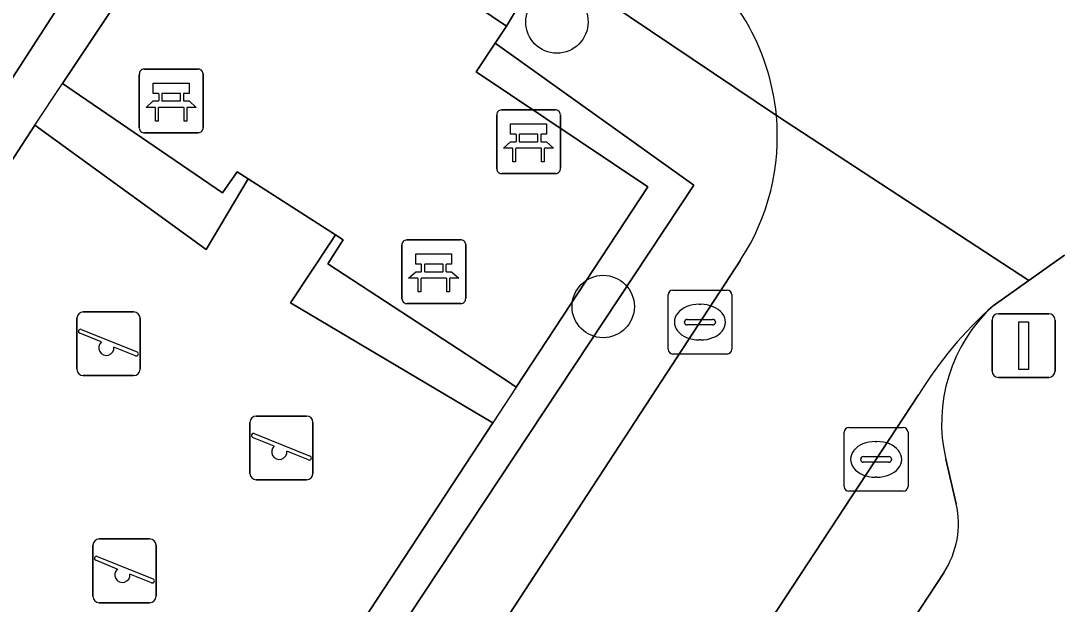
# Model space of a CAD drawing. Extents: x 159279 to 160377, y 384531 to 385888.
# Drawn here: x 160044.05 to 160060.32, y 384687.94 to 384697.08 of the extents above; entities that cross this region are included whole.
import ezdxf

# ---------------------------------------------------------------- set-up
doc = ezdxf.new("R2010")
doc.units = 0
for name, color, linetype in [('IMGEO_Bank', 7, 'Continuous'), ('IMGEO_Boom', 7, 'Continuous'), ('IMGEO_Groenvoorziening', 7, 'Continuous'), ('IMGEO_Haag', 7, 'Continuous'), ('IMGEO_Hek', 7, 'Continuous'), ('IMGEO_Kolk', 7, 'Continuous'), ('IMGEO_Lichtmast', 7, 'Continuous'), ('IMGEO_Parkeervlak_open', 7, 'Continuous'), ('IMGEO_Rijbaan_lokaal_open', 7, 'Continuous'), ('IMGEO_Speelvoorziening', 7, 'Continuous'), ('IMGEO_Terreindeel_open', 7, 'Continuous'), ('IMGEO_Voetpad_open', 7, 'Continuous')]:
    doc.layers.add(name, color=color, linetype=linetype)

msp = doc.modelspace()

# ---------------------------------------------------------------- linework, layer by layer
at = {"layer": 'IMGEO_Bank'}
for p, q in [((160045.908, 384695.403), (160045.908, 384696.244)), ((160045.908, 384696.244), (160045.908, 384695.403)), ((160045.983, 384696.328), (160046.824, 384696.328)), ((160046.824, 384696.328), (160045.983, 384696.328)), ((160046.908, 384696.253), (160046.908, 384695.412)), ((160046.908, 384695.412), (160046.908, 384696.253)), ((160046.217, 384695.834), (160046.217, 384695.94)), ((160046.261, 384695.94), (160046.261, 384695.834)), ((160046.549, 384695.946), (160046.267, 384695.946)), ((160046.555, 384695.834), (160046.555, 384695.94)), ((160046.599, 384695.94), (160046.599, 384695.834)), ((160046.605, 384695.726), (160046.212, 384695.726)), ((160046.267, 384695.828), (160046.549, 384695.828)), ((160051.514, 384694.762), (160051.514, 384695.603)), ((160051.514, 384695.603), (160051.514, 384694.762)), ((160051.589, 384695.687), (160052.43, 384695.687)), ((160052.43, 384695.687), (160051.589, 384695.687)), ((160052.514, 384695.612), (160052.514, 384694.771)), ((160052.514, 384694.771), (160052.514, 384695.612)), ((160046.833, 384695.328), (160045.992, 384695.328)), ((160045.992, 384695.328), (160046.833, 384695.328)), ((160051.823, 384695.193), (160051.823, 384695.299)), ((160051.867, 384695.299), (160051.867, 384695.193)), ((160052.155, 384695.305), (160051.873, 384695.305)), ((160052.161, 384695.193), (160052.161, 384695.299)), ((160052.205, 384695.299), (160052.205, 384695.193)), ((160052.211, 384695.085), (160051.818, 384695.085)), ((160051.873, 384695.187), (160052.155, 384695.187)), ((160052.439, 384694.687), (160051.598, 384694.687)), ((160051.598, 384694.687), (160052.439, 384694.687)), ((160050.103, 384693.649), (160050.944, 384693.649)), ((160050.944, 384693.649), (160050.103, 384693.649)), ((160050.028, 384692.724), (160050.028, 384693.565)), ((160050.028, 384693.565), (160050.028, 384692.724)), ((160051.028, 384693.574), (160051.028, 384692.733)), ((160051.028, 384692.733), (160051.028, 384693.574)), ((160050.337, 384693.155), (160050.337, 384693.261)), ((160050.381, 384693.261), (160050.381, 384693.155)), ((160050.669, 384693.267), (160050.387, 384693.267)), ((160050.675, 384693.155), (160050.675, 384693.261)), ((160050.719, 384693.261), (160050.719, 384693.155)), ((160050.387, 384693.149), (160050.669, 384693.149)), ((160050.725, 384693.047), (160050.332, 384693.047)), ((160050.953, 384692.649), (160050.112, 384692.649)), ((160050.112, 384692.649), (160050.953, 384692.649))]:
    msp.add_line(p, q, dxfattribs=at)
for points in [[(160046.211, 384695.946), (160046.125, 384695.946), (160046.125, 384696.107), (160046.688, 384696.107), (160046.688, 384695.946), (160046.605, 384695.946)], [(160046.155, 384695.726), (160046.013, 384695.726), (160046.125, 384695.828), (160046.211, 384695.828)], [(160046.205, 384695.719), (160046.205, 384695.512), (160046.162, 384695.512), (160046.162, 384695.719)], [(160046.605, 384695.828), (160046.688, 384695.828), (160046.8, 384695.726), (160046.661, 384695.726)], [(160046.655, 384695.719), (160046.655, 384695.512), (160046.611, 384695.512), (160046.611, 384695.719)], [(160051.817, 384695.305), (160051.731, 384695.305), (160051.731, 384695.466), (160052.294, 384695.466), (160052.294, 384695.305), (160052.211, 384695.305)], [(160051.761, 384695.085), (160051.619, 384695.085), (160051.731, 384695.187), (160051.817, 384695.187)], [(160051.811, 384695.078), (160051.811, 384694.871), (160051.768, 384694.871), (160051.768, 384695.078)], [(160052.211, 384695.187), (160052.294, 384695.187), (160052.406, 384695.085), (160052.267, 384695.085)], [(160052.261, 384695.078), (160052.261, 384694.871), (160052.217, 384694.871), (160052.217, 384695.078)], [(160050.331, 384693.267), (160050.245, 384693.267), (160050.245, 384693.428), (160050.808, 384693.428), (160050.808, 384693.267), (160050.725, 384693.267)], [(160050.275, 384693.047), (160050.133, 384693.047), (160050.245, 384693.149), (160050.331, 384693.149)], [(160050.725, 384693.149), (160050.808, 384693.149), (160050.92, 384693.047), (160050.781, 384693.047)], [(160050.325, 384693.04), (160050.325, 384692.833), (160050.282, 384692.833), (160050.282, 384693.04)], [(160050.775, 384693.04), (160050.775, 384692.833), (160050.731, 384692.833), (160050.731, 384693.04)]]:
    msp.add_lwpolyline(points, dxfattribs=at)
for centre, radius, start, end in [((160045.986, 384696.25), 0.0779, 92.4484, 184.2845), ((160045.986, 384696.25), 0.0779, 92.4484, 184.2845), ((160046.83, 384696.25), 0.0779, 2.4484, 94.2845), ((160046.83, 384696.25), 0.0779, 2.4484, 94.2845), ((160046.21, 384695.939), 0.00671, 2.8957, 87.1043), ((160046.267, 384695.939), 0.00671, 92.8957, 177.1043), ((160046.549, 384695.939), 0.00671, 2.8957, 87.1043), ((160046.606, 384695.939), 0.00671, 92.8957, 177.1043), ((160046.155, 384695.719), 0.00671, 2.8957, 87.1043), ((160046.212, 384695.719), 0.00671, 92.8957, 177.1043), ((160046.21, 384695.835), 0.00671, 272.8957, 357.1043), ((160046.267, 384695.835), 0.00671, 182.8957, 267.1043), ((160046.549, 384695.835), 0.00671, 272.8957, 357.1043), ((160046.606, 384695.835), 0.00671, 182.8957, 267.1043), ((160046.604, 384695.719), 0.00671, 2.8957, 87.1043), ((160046.661, 384695.719), 0.00671, 92.8957, 177.1043), ((160051.592, 384695.609), 0.0779, 92.4484, 184.2845), ((160051.592, 384695.609), 0.0779, 92.4484, 184.2845), ((160052.436, 384695.609), 0.0779, 2.4484, 94.2845), ((160052.436, 384695.609), 0.0779, 2.4484, 94.2845), ((160045.986, 384695.406), 0.0779, 182.4484, 274.2845), ((160045.986, 384695.406), 0.0779, 182.4484, 274.2845), ((160046.83, 384695.406), 0.0779, 272.4484, 4.2845), ((160046.83, 384695.406), 0.0779, 272.4484, 4.2845), ((160051.816, 384695.298), 0.00671, 2.8957, 87.1043), ((160051.873, 384695.298), 0.00671, 92.8957, 177.1043), ((160052.155, 384695.298), 0.00671, 2.8957, 87.1043), ((160052.212, 384695.298), 0.00671, 92.8957, 177.1043), ((160051.761, 384695.078), 0.00671, 2.8957, 87.1043), ((160051.818, 384695.078), 0.00671, 92.8957, 177.1043), ((160051.816, 384695.194), 0.00671, 272.8957, 357.1043), ((160051.873, 384695.194), 0.00671, 182.8957, 267.1043), ((160052.155, 384695.194), 0.00671, 272.8957, 357.1043), ((160052.212, 384695.194), 0.00671, 182.8957, 267.1043), ((160052.21, 384695.078), 0.00671, 2.8957, 87.1043), ((160052.267, 384695.078), 0.00671, 92.8957, 177.1043), ((160051.592, 384694.765), 0.0779, 182.4484, 274.2845), ((160051.592, 384694.765), 0.0779, 182.4484, 274.2845), ((160052.436, 384694.765), 0.0779, 272.4484, 4.2845), ((160052.436, 384694.765), 0.0779, 272.4484, 4.2845), ((160050.106, 384693.571), 0.0779, 92.4484, 184.2845), ((160050.106, 384693.571), 0.0779, 92.4484, 184.2845), ((160050.95, 384693.571), 0.0779, 2.4484, 94.2845), ((160050.95, 384693.571), 0.0779, 2.4484, 94.2845), ((160050.33, 384693.26), 0.00671, 2.8957, 87.1043), ((160050.387, 384693.26), 0.00671, 92.8957, 177.1043), ((160050.669, 384693.26), 0.00671, 2.8957, 87.1043), ((160050.726, 384693.26), 0.00671, 92.8957, 177.1043), ((160050.33, 384693.156), 0.00671, 272.8957, 357.1043), ((160050.387, 384693.156), 0.00671, 182.8957, 267.1043), ((160050.669, 384693.156), 0.00671, 272.8957, 357.1043), ((160050.726, 384693.156), 0.00671, 182.8957, 267.1043), ((160050.275, 384693.04), 0.00671, 2.8957, 87.1043), ((160050.332, 384693.04), 0.00671, 92.8957, 177.1043), ((160050.724, 384693.04), 0.00671, 2.8957, 87.1043), ((160050.781, 384693.04), 0.00671, 92.8957, 177.1043), ((160050.106, 384692.727), 0.0779, 182.4484, 274.2845), ((160050.106, 384692.727), 0.0779, 182.4484, 274.2845), ((160050.95, 384692.727), 0.0779, 272.4484, 4.2845), ((160050.95, 384692.727), 0.0779, 272.4484, 4.2845)]:
    msp.add_arc(centre, radius, start, end, dxfattribs=at)
at = {"layer": 'IMGEO_Boom'}
for centre in [(160052.459, 384697.065), (160053.185, 384692.604)]:
    msp.add_circle(centre, 0.489, dxfattribs=at)
at = {"layer": 'IMGEO_Groenvoorziening'}
for points in [[(160034.326, 384681.227), (160034.8, 384680.882), (160036.061, 384682.822), (160035.505, 384683.181), (160046.323, 384699.917), (160049.111, 384698.168), (160049.355, 384698.56), (160049.972, 384699.569), (160046.715, 384701.757)], [(160055.902, 384695.601), (160052.285, 384698.035), (160051.668, 384696.998), (160051.492, 384696.733), (160054.606, 384694.504), (160040.278, 384672.872), (160039.199, 384673.573), (160035.094, 384667.279), (160036.592, 384666.292), (160036.806, 384666.382)], [(160038.989, 384668.307), (160055.341, 384693.333)]]:
    msp.add_lwpolyline(points, dxfattribs=at)
for points in [[(160044.27, 384695.449), (160046.958, 384693.497), (160047.615, 384694.607), (160047.445, 384694.716), (160047.213, 384694.385), (160044.868, 384695.986), (160044.703, 384696.1), (160046.785, 384699.224), (160048.902, 384697.83), (160049.111, 384698.168), (160046.323, 384699.917), (160035.505, 384683.181), (160036.061, 384682.822)], [(160048.866, 384693.271), (160049.107, 384693.65), (160048.985, 384693.728), (160048.916, 384693.623), (160048.278, 384692.664), (160051.453, 384690.78), (160040.213, 384673.657), (160033.098, 384678.263), (160034.8, 384680.882), (160034.326, 384681.227), (160032.35, 384678.026), (160039.199, 384673.573), (160040.278, 384672.872), (160054.606, 384694.504), (160051.492, 384696.733), (160051.192, 384696.283), (160053.883, 384694.482), (160051.82, 384691.339), (160051.684, 384691.435)]]:
    msp.add_lwpolyline(points, close=True, dxfattribs=at)
msp.add_arc((160052.379, 384695.269), 3.538, 326.8291, 5.3839, dxfattribs=at)
at = {"layer": 'IMGEO_Haag'}
for points in [[(160044.27, 384695.449), (160046.958, 384693.497), (160047.615, 384694.607), (160047.445, 384694.716), (160047.213, 384694.385), (160044.868, 384695.986), (160044.703, 384696.1), (160046.785, 384699.224), (160048.902, 384697.83), (160049.111, 384698.168), (160046.323, 384699.917), (160035.505, 384683.181), (160036.061, 384682.822)], [(160048.866, 384693.271), (160049.107, 384693.65), (160048.985, 384693.728), (160048.916, 384693.623), (160048.278, 384692.664), (160051.453, 384690.78), (160040.213, 384673.657), (160033.098, 384678.263), (160034.8, 384680.882), (160034.326, 384681.227), (160032.35, 384678.026), (160039.199, 384673.573), (160040.278, 384672.872), (160054.606, 384694.504), (160051.492, 384696.733), (160051.192, 384696.283), (160053.883, 384694.482), (160051.82, 384691.339), (160051.684, 384691.435)]]:
    msp.add_lwpolyline(points, close=True, dxfattribs=at)
at = {"layer": 'IMGEO_Hek'}
for points in [[(160044.27, 384695.449), (160044.703, 384696.1), (160046.785, 384699.224), (160048.902, 384697.83)], [(160051.192, 384696.283), (160053.883, 384694.482), (160051.82, 384691.339), (160051.453, 384690.78)], [(160051.453, 384690.78), (160040.213, 384673.657), (160033.098, 384678.263), (160034.8, 384680.882), (160036.061, 384682.822), (160044.27, 384695.449)], [(160044.27, 384695.449), (160046.958, 384693.497)], [(160046.958, 384693.497), (160047.615, 384694.607)], [(160048.278, 384692.664), (160048.916, 384693.623)], [(160048.916, 384693.623), (160048.985, 384693.728)], [(160051.453, 384690.78), (160048.278, 384692.664)]]:
    msp.add_lwpolyline(points, dxfattribs=at)
at = {"layer": 'IMGEO_Kolk'}
for p, q in [((160054.202, 384691.933), (160054.202, 384692.785)), ((160054.277, 384692.859), (160055.129, 384692.859)), ((160055.203, 384692.785), (160055.203, 384691.933)), ((160054.69, 384692.639), (160054.715, 384692.639)), ((160054.461, 384692.353), (160054.461, 384692.365)), ((160054.899, 384692.316), (160054.501, 384692.316)), ((160054.504, 384692.402), (160054.902, 384692.402)), ((160054.945, 384692.365), (160054.945, 384692.353)), ((160054.713, 384692.079), (160054.688, 384692.079)), ((160055.129, 384691.859), (160054.277, 384691.859)), ((160057.041, 384690.707), (160057.893, 384690.707)), ((160056.966, 384689.781), (160056.966, 384690.633)), ((160057.967, 384690.633), (160057.967, 384689.781)), ((160057.454, 384690.487), (160057.479, 384690.487)), ((160057.225, 384690.201), (160057.225, 384690.213)), ((160057.268, 384690.25), (160057.666, 384690.25)), ((160057.709, 384690.213), (160057.709, 384690.201)), ((160057.663, 384690.164), (160057.265, 384690.164)), ((160057.477, 384689.927), (160057.452, 384689.927)), ((160057.893, 384689.707), (160057.041, 384689.707))]:
    msp.add_line(p, q, dxfattribs=at)
for points in [[(160054.202, 384691.933), (160054.202, 384692.785)], [(160054.277, 384692.859), (160055.129, 384692.859)], [(160055.203, 384692.785), (160055.203, 384691.933)], [(160055.129, 384691.859), (160054.277, 384691.859)], [(160057.041, 384690.707), (160057.893, 384690.707)], [(160056.966, 384689.781), (160056.966, 384690.633)], [(160057.967, 384690.633), (160057.967, 384689.781)], [(160057.893, 384689.707), (160057.041, 384689.707)]]:
    msp.add_lwpolyline(points, dxfattribs=at)
for centre, radius, start, end in [((160054.279, 384692.783), 0.0765, 91.552, 178.448), ((160054.279, 384692.783), 0.0765, 91.552, 178.448), ((160055.127, 384692.783), 0.0765, 1.552, 88.448), ((160055.127, 384692.783), 0.0765, 1.552, 88.448), ((160054.501, 384692.362), 0.0403, 85.8775, 175.7526), ((160054.498, 384692.352), 0.0366, 178.938, 274.7102), ((160054.902, 384692.359), 0.043, 264.8664, 352.4533), ((160054.906, 384692.364), 0.0386, 1.7309, 96.639), ((160054.279, 384691.935), 0.0765, 181.552, 268.448), ((160054.279, 384691.935), 0.0765, 181.552, 268.448), ((160055.127, 384691.935), 0.0765, 271.552, 358.448), ((160055.127, 384691.935), 0.0765, 271.552, 358.448), ((160057.043, 384690.631), 0.0765, 91.552, 178.448), ((160057.043, 384690.631), 0.0765, 91.552, 178.448), ((160057.891, 384690.631), 0.0765, 1.552, 88.448), ((160057.891, 384690.631), 0.0765, 1.552, 88.448), ((160057.265, 384690.21), 0.0403, 85.8775, 175.7526), ((160057.262, 384690.2), 0.0366, 178.938, 274.7102), ((160057.666, 384690.207), 0.043, 264.8664, 352.4533), ((160057.67, 384690.212), 0.0386, 1.7309, 96.639), ((160057.043, 384689.783), 0.0765, 181.552, 268.448), ((160057.043, 384689.783), 0.0765, 181.552, 268.448), ((160057.891, 384689.783), 0.0765, 271.552, 358.448), ((160057.891, 384689.783), 0.0765, 271.552, 358.448)]:
    msp.add_arc(centre, radius, start, end, dxfattribs=at)
for centre, major_axis, ratio, start_param, end_param in [((160054.689, 384692.359), (-0.387, 0.002), 0.722429, 4.712389, 7.853982), ((160054.714, 384692.359), (-0.39, 0.002), 0.717154, 1.570796, 4.712389), ((160057.453, 384690.207), (-0.387, 0.002), 0.722429, 4.712389, 7.853982), ((160057.478, 384690.207), (-0.39, 0.002), 0.717154, 1.570796, 4.712389)]:
    msp.add_ellipse(centre, major_axis=major_axis, ratio=ratio, start_param=start_param, end_param=end_param, dxfattribs=at)
at = {"layer": 'IMGEO_Lichtmast'}
for p, q in [((160059.385, 384692.491), (160060.175, 384692.491)), ((160060.175, 384692.491), (160059.385, 384692.491)), ((160059.285, 384691.591), (160059.285, 384692.391)), ((160059.285, 384692.391), (160059.285, 384691.591)), ((160060.275, 384692.391), (160060.275, 384691.591)), ((160060.275, 384691.591), (160060.275, 384692.391)), ((160060.175, 384691.491), (160059.385, 384691.491)), ((160059.385, 384691.491), (160060.175, 384691.491))]:
    msp.add_line(p, q, dxfattribs=at)
msp.add_lwpolyline([(160059.705, 384692.366), (160059.855, 384692.366), (160059.855, 384691.616), (160059.705, 384691.616), (160059.705, 384692.366)], dxfattribs=at)
for centre, start, end in [((160059.385, 384692.391), 90, 180), ((160059.385, 384692.391), 90, 180), ((160060.175, 384692.391), 0, 90), ((160060.175, 384692.391), 360, 90), ((160059.385, 384691.591), 180, 270), ((160059.385, 384691.591), 180, 270), ((160060.175, 384691.591), 270, 0), ((160060.175, 384691.591), 270, 0)]:
    msp.add_arc(centre, 0.1, start, end, dxfattribs=at)
at = {"layer": 'IMGEO_Parkeervlak_open'}
for points in [[(160058.132, 384691.221), (160041.807, 384666.384)], [(160058.722, 384689.51), (160058.559, 384690.21)], [(160044.878, 384667.663), (160058.527, 384688.428)]]:
    msp.add_lwpolyline(points, dxfattribs=at)
for centre, radius, start, end in [((160063.428, 384687.968), 6.215, 131.5909, 148.4354), ((160060.99, 384690.777), 2.496, 132.5463, 193.1312), ((160057.356, 384689.198), 1.402, 326.6928, 12.8747)]:
    msp.add_arc(centre, radius, start, end, dxfattribs=at)
at = {"layer": 'IMGEO_Rijbaan_lokaal_open'}
for points in [[(160059.302, 384692.616), (160059.862, 384693.013), (160055.902, 384695.601)], [(160055.902, 384695.601), (160059.862, 384693.013), (160060.421, 384693.409)], [(160055.341, 384693.333), (160038.989, 384668.307)], [(160041.807, 384666.384), (160058.132, 384691.221)]]:
    msp.add_lwpolyline(points, dxfattribs=at)
for centre, radius, start, end in [((160052.374, 384695.273), 3.543, 5.31, 55.7519), ((160052.379, 384695.269), 3.538, 326.8291, 5.3839), ((160063.428, 384687.968), 6.215, 131.5909, 148.4354)]:
    msp.add_arc(centre, radius, start, end, dxfattribs=at)
at = {"layer": 'IMGEO_Speelvoorziening'}
for p, q in [((160045.029, 384692.52), (160045.819, 384692.52)), ((160045.819, 384692.52), (160045.029, 384692.52)), ((160044.929, 384691.62), (160044.929, 384692.42)), ((160044.929, 384692.42), (160044.929, 384691.62)), ((160045.919, 384692.42), (160045.919, 384691.62)), ((160045.919, 384691.62), (160045.919, 384692.42)), ((160045.312, 384692.048), (160044.973, 384692.185)), ((160044.998, 384692.245), (160045.874, 384691.892)), ((160045.85, 384691.832), (160045.51, 384691.969)), ((160045.819, 384691.52), (160045.029, 384691.52)), ((160045.029, 384691.52), (160045.819, 384691.52)), ((160047.742, 384690.887), (160048.532, 384690.887)), ((160048.532, 384690.887), (160047.742, 384690.887)), ((160047.642, 384689.987), (160047.642, 384690.787)), ((160047.642, 384690.787), (160047.642, 384689.987)), ((160048.632, 384690.787), (160048.632, 384689.987)), ((160048.632, 384689.987), (160048.632, 384690.787)), ((160048.025, 384690.415), (160047.686, 384690.552)), ((160047.711, 384690.612), (160048.587, 384690.259)), ((160048.563, 384690.199), (160048.223, 384690.336)), ((160048.532, 384689.887), (160047.742, 384689.887)), ((160047.742, 384689.887), (160048.532, 384689.887)), ((160045.28, 384688.96), (160046.07, 384688.96)), ((160046.07, 384688.96), (160045.28, 384688.96)), ((160045.18, 384688.06), (160045.18, 384688.86)), ((160045.18, 384688.86), (160045.18, 384688.06)), ((160046.17, 384688.86), (160046.17, 384688.06)), ((160046.17, 384688.06), (160046.17, 384688.86)), ((160045.563, 384688.488), (160045.224, 384688.625)), ((160045.249, 384688.685), (160046.125, 384688.332)), ((160046.101, 384688.272), (160045.761, 384688.409)), ((160046.07, 384687.96), (160045.28, 384687.96)), ((160045.28, 384687.96), (160046.07, 384687.96))]:
    msp.add_line(p, q, dxfattribs=at)
for centre, radius, start, end in [((160045.029, 384692.42), 0.1, 90, 180), ((160045.029, 384692.42), 0.1, 90, 180), ((160045.819, 384692.42), 0.1, 0, 90), ((160045.819, 384692.42), 0.1, 360, 90), ((160044.986, 384692.215), 0.0327, 68.078, 248.078), ((160045.391, 384691.958), 0.12, 130.9928, 5.1632), ((160045.862, 384691.862), 0.0327, 248.078, 68.078), ((160045.029, 384691.62), 0.1, 180, 270), ((160045.029, 384691.62), 0.1, 180, 270), ((160045.819, 384691.62), 0.1, 270, 0), ((160045.819, 384691.62), 0.1, 270, 0), ((160047.742, 384690.787), 0.1, 90, 180), ((160047.742, 384690.787), 0.1, 90, 180), ((160048.532, 384690.787), 0.1, 0, 90), ((160048.532, 384690.787), 0.1, 360, 90), ((160047.699, 384690.582), 0.0327, 68.078, 248.078), ((160048.104, 384690.325), 0.12, 130.9928, 5.1632), ((160048.575, 384690.229), 0.0327, 248.078, 68.078), ((160047.742, 384689.987), 0.1, 180, 270), ((160047.742, 384689.987), 0.1, 180, 270), ((160048.532, 384689.987), 0.1, 270, 0), ((160048.532, 384689.987), 0.1, 270, 0), ((160045.28, 384688.86), 0.1, 90, 180), ((160045.28, 384688.86), 0.1, 90, 180), ((160046.07, 384688.86), 0.1, 0, 90), ((160046.07, 384688.86), 0.1, 360, 90), ((160045.237, 384688.655), 0.0327, 68.078, 248.078), ((160045.642, 384688.398), 0.12, 130.9928, 5.1632), ((160046.113, 384688.302), 0.0327, 248.078, 68.078), ((160045.28, 384688.06), 0.1, 180, 270), ((160045.28, 384688.06), 0.1, 180, 270), ((160046.07, 384688.06), 0.1, 270, 0), ((160046.07, 384688.06), 0.1, 270, 0)]:
    msp.add_arc(centre, radius, start, end, dxfattribs=at)
at = {"layer": 'IMGEO_Terreindeel_open'}
msp.add_lwpolyline([(160051.453, 384690.78), (160048.278, 384692.664), (160048.916, 384693.623), (160048.985, 384693.728), (160047.615, 384694.607), (160046.958, 384693.497), (160044.27, 384695.449), (160036.061, 384682.822), (160034.8, 384680.882), (160033.098, 384678.263), (160040.213, 384673.657)], close=True, dxfattribs=at)
at = {"layer": 'IMGEO_Voetpad_open'}
for points in [[(160046.715, 384701.757), (160049.972, 384699.569), (160049.355, 384698.56), (160051.668, 384696.998), (160052.285, 384698.035), (160055.902, 384695.601)], [(160060.421, 384693.409), (160059.862, 384693.013), (160059.302, 384692.616)], [(160058.559, 384690.21), (160058.722, 384689.51)], [(160058.527, 384688.428), (160044.878, 384667.663)]]:
    msp.add_lwpolyline(points, dxfattribs=at)
msp.add_lwpolyline([(160051.192, 384696.283), (160051.492, 384696.733), (160051.668, 384696.998), (160049.355, 384698.56), (160049.111, 384698.168), (160048.902, 384697.83), (160046.785, 384699.224), (160044.703, 384696.1), (160044.868, 384695.986), (160047.213, 384694.385), (160047.445, 384694.716), (160047.615, 384694.607), (160048.985, 384693.728), (160049.107, 384693.65), (160048.866, 384693.271), (160051.684, 384691.435), (160051.82, 384691.339), (160053.883, 384694.482)], close=True, dxfattribs=at)
for centre, radius, start, end in [((160052.374, 384695.273), 3.543, 5.31, 55.7519), ((160060.99, 384690.777), 2.496, 132.5463, 193.1312), ((160057.356, 384689.198), 1.402, 326.6928, 12.8747)]:
    msp.add_arc(centre, radius, start, end, dxfattribs=at)

doc.saveas('drawing.dxf')
